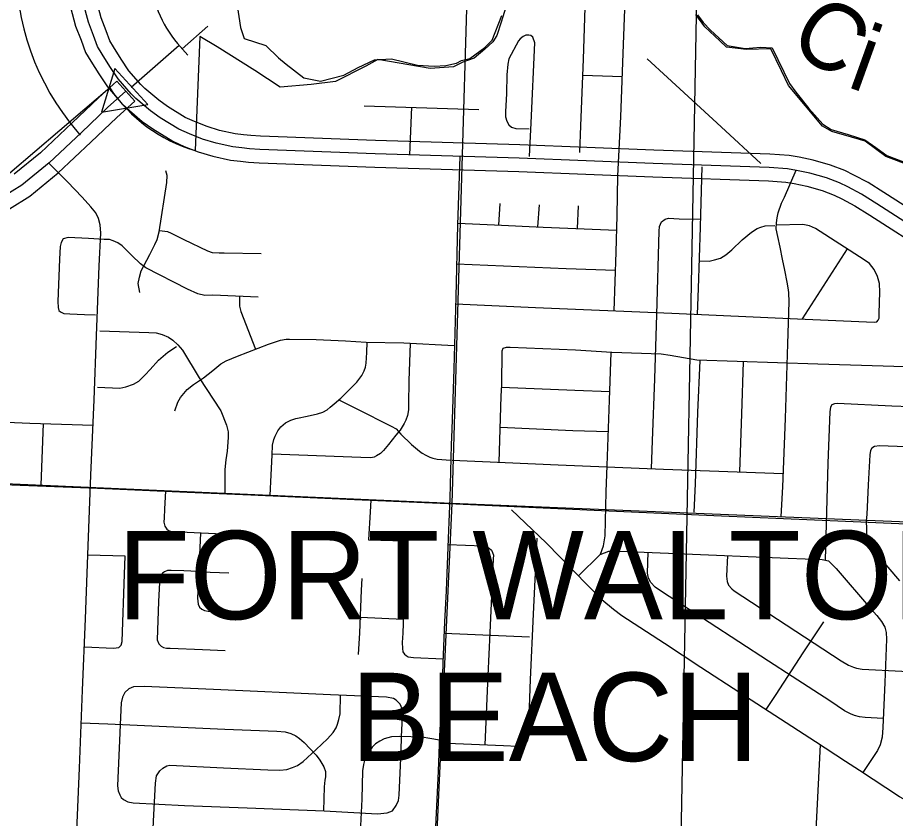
# Model space of a CAD drawing. Extents: x 1219626 to 1426462, y 456797 to 752399.
# Drawn here: x 1293754 to 1300305, y 520388 to 526369 of the extents above; entities that cross this region are included whole.
import ezdxf

# ---------------------------------------------------------------- set-up
doc = ezdxf.new("R2010")
doc.units = 0
for name, color, linetype in [('Cities Incorporated Area', 7, 'Continuous'), ('City Streets', 7, 'Continuous'), ('Lakes and Ponds', 7, 'Continuous'), ('Local Roads Paved', 7, 'Continuous'), ('Masks for Road Features', 7, 'Continuous'), ('Narrow River Creek and Branch and Slough Text', 7, 'Continuous'), ('Other Incorporated Names', 7, 'Continuous'), ('Quad Borders', 7, 'Continuous'), ('Section Lines', 7, 'Continuous'), ('State Route Divided Highway Outline and Fill', 7, 'Continuous'), ('State Routes Highway Center Lines', 7, 'Continuous')]:
    doc.layers.add(name, color=color, linetype=linetype)

msp = doc.modelspace()

# ---------------------------------------------------------------- linework, layer by layer
at = {"layer": 'Cities Incorporated Area'}
for p, q in [((1295113.7, 526228.4), (1295078.7, 525375.6)), ((1294441.9, 525843.8), (1293695.8, 525206.3))]:
    msp.add_line(p, q, dxfattribs=at)
for points in [[(1297398.8, 526446.4), (1297363.9, 526334.5), (1297330.6, 526235.1), (1297299.8, 526187.7), (1297241.1, 526132.7), (1297162.3, 526066.6), (1297076.1, 526035.4), (1297008.2, 526000.6), (1296832.2, 525989.6), (1296442.6, 526055.6), (1296352.8, 526006.1), (1296127.2, 525892.4), (1295945.7, 525870.3), (1295712.9, 525850.2), (1295524, 525973.1), (1295244.1, 526151.1), (1295113.7, 526228.4)], [(1302323.7, 525610.8), (1301961.7, 525496.7), (1301904.7, 525458.2), (1301785.7, 525407.9), (1301505.7, 525402.8), (1301346.5, 525511.8), (1301065, 525496.7), (1300937.6, 525456.5), (1300667.8, 525337.5), (1300520.3, 525305.6), (1300424.1, 525260.3), (1300233.1, 525332.4), (1300078.9, 525446.4), (1299976.7, 525476.6), (1299829.2, 525518.5), (1299760.5, 525558.8), (1299507.5, 525862.3), (1299454.8, 525972.4), (1299376.1, 526135), (1299193.4, 526130), (1299044.3, 526148.5), (1298995.7, 526195.4), (1298881.7, 526299.4), (1298815.7, 526391)]]:
    msp.add_lwpolyline(points, dxfattribs=at)
msp.add_arc((1295414.5, 526499.6), 1173.1, 213.98984, 253.36467, dxfattribs=at)
at = {"layer": 'City Streets'}
for p, q in [((1297969, 525939.5), (1298267.7, 525928.8)), ((1296339.8, 525710.6), (1297195.5, 525682.9)), ((1296694.1, 525699.2), (1296678.9, 525343.7)), ((1297352, 524980.2), (1297341.9, 524820.1)), ((1297645.9, 524971.6), (1297633.9, 524805.5)), ((1297936.3, 524963.8), (1297930.7, 524793.4)), ((1299944.3, 524642.5), (1299608.3, 524118.7)), ((1293946, 523336.7), (1293927.8, 522876)), ((1295120.9, 522230.3), (1295330.7, 522221.7)), ((1296313.4, 521890.8), (1296632.6, 521877.1)), ((1297573.5, 521742.7), (1296937.3, 521769.6))]:
    msp.add_line(p, q, dxfattribs=at)
for points in [[(1297991.8, 526602.3), (1297973.6, 526058.7), (1297954.5, 525561.1), (1297946.4, 525360.7)], [(1298206.4, 524179.5), (1298220.7, 524616.1), (1298227.6, 524891.8), (1298234.5, 525186.6), (1298257.1, 525627), (1298276.1, 526167.1), (1298290.9, 526565.9)], [(1297574.8, 525330.5), (1297587.8, 525583.6), (1297613.8, 526180.1), (1297599.9, 526223.4), (1297584.3, 526235.6), (1297568.7, 526237.3), (1297547.9, 526237.3), (1297526.2, 526228.6), (1297505.4, 526211.3), (1297491.6, 526195.7), (1297419.6, 526062.2), (1297412.7, 526022.3), (1297404.9, 525940.8), (1297402.3, 525803), (1297395.3, 525664.3), (1297395.3, 525627), (1297404, 525594.9), (1297419.6, 525568), (1297440.4, 525551.6), (1297471.6, 525542), (1297571.3, 525537.7)], [(1299301.7, 525278.5), (1299004.4, 525554.2), (1298603.8, 525922.6), (1298453, 526062.2)], [(1297054.3, 525332.1), (1297038.2, 524821.6), (1297023.4, 524284.1), (1297008.7, 523746.6), (1296994.8, 523292.3), (1296990.5, 523177.9), (1296980.1, 522780), (1296975.7, 522662.1), (1296967.9, 522480), (1296951.5, 522087.3), (1296941.1, 521857.5), (1296928.1, 521550.6), (1296924.6, 521461.3), (1296911.6, 521180.5), (1296903.8, 521004.5), (1296892.5, 520741.8), (1296887.3, 520636.9), (1296870.8, 520274.5)], [(1294191.1, 520178.3), (1294215.4, 520762.6), (1294239.7, 521346.9), (1294261.4, 521879.2), (1294282.2, 522423.6), (1294302.1, 522950.7), (1294325.5, 523513.4), (1294343.7, 523991.9), (1294363.7, 524514.7), (1294376.7, 524759.2), (1294370.6, 524821.6), (1294358.5, 524869.3), (1294337.6, 524910), (1294302.1, 524956.8), (1294237.1, 525028.8), (1294127, 525141.5), (1293987.4, 525281.1)], [(1298861.3, 525254.2), (1298849.2, 524897.9), (1298848.3, 524804.3), (1298832.7, 524344.8), (1298825.5, 524153.5)], [(1294666.2, 524315.3), (1294654.1, 524382.9), (1294663.6, 524430.6), (1294675.8, 524478.3), (1294741.6, 524599.7), (1294778.9, 524674.2), (1294795.4, 524712.4), (1294811, 524769.6), (1294868.2, 525138), (1294869.9, 525190.9), (1294861.3, 525225.6)], [(1299451.7, 522643.9), (1299464.7, 522864.9), (1299483.8, 523374.7), (1299502.9, 523932.1), (1299511.5, 524246.8), (1299508.9, 524313.6), (1299507.2, 524337), (1299495.9, 524393.3), (1299478.6, 524482.6), (1299462.1, 524565), (1299443.9, 524654.3), (1299427.4, 524734.9), (1299416.2, 524791.3), (1299417.9, 524836.3), (1299421.4, 524872.7), (1299430.9, 524910.9), (1299456, 524982), (1299476, 525028.8), (1299564.6, 525228.8)], [(1298483.7, 523000.5), (1298492, 523207.4), (1298508.5, 523671.2), (1298525, 524152.3), (1298542.3, 524773.9), (1298544, 524809.5), (1298560.5, 524844.1), (1298586.5, 524863.2), (1298611.6, 524871), (1298692.3, 524865.8), (1298848.9, 524864.8)], [(1297022, 524230.8), (1297619, 524203.5), (1298636.8, 524161.9), (1299573.9, 524120.2), (1300147, 524094.2), (1300165.2, 524096.8), (1300176.5, 524109.8), (1300182.5, 524125.4), (1300182.5, 524162.7), (1300188.6, 524317.9), (1300186, 524382.1), (1300171.3, 524435.8), (1300146.1, 524487.8), (1300112.3, 524532), (1300072.4, 524560.6), (1299707.5, 524793.9), (1299663.2, 524812.9), (1299614.7, 524823.3), (1299417.6, 524817.7)], [(1297038.6, 524834.9), (1297312.1, 524821.6), (1297675.4, 524803.4), (1298224.8, 524781.9)], [(1298839.8, 524553.3), (1298915.1, 524551.1), (1298955, 524558.9), (1298999.2, 524571.9), (1299039, 524597.1), (1299083.3, 524633.5), (1299161.3, 524709.8), (1299230.6, 524766.1), (1299273.1, 524793), (1299300, 524803.4), (1299332.9, 524813.8), (1299404.9, 524817.3)], [(1295550.5, 524281.5), (1295211.5, 524295.4), (1295152.6, 524293.6), (1295098.8, 524306.6), (1295023.4, 524341.3), (1294711.3, 524499.1), (1294670.6, 524531.2), (1294608.1, 524592.7), (1294535.3, 524663.8), (1294501.5, 524686.4), (1294466.8, 524702.8), (1294440.8, 524710.6), (1294400.1, 524712.4), (1294283.9, 524718.4), (1294131.3, 524726.2), (1294094.9, 524715.8), (1294078.4, 524689.8), (1294071.5, 524660.3), (1294066.3, 524564.1), (1294055.9, 524248.5), (1294057.6, 524203.5), (1294062, 524181.8), (1294075.8, 524170.5), (1294100.1, 524160.1), (1294144.3, 524157.5), (1294253.6, 524151.5), (1294335, 524148.9)], [(1294812.5, 524779.5), (1294872.5, 524771.3), (1294900.3, 524760), (1294995.7, 524711.5), (1295171.2, 524627), (1295207.6, 524615.7), (1295258.3, 524611.8), (1295296.9, 524611.4), (1295570.9, 524606.6)], [(1297030.2, 524529.7), (1297848.3, 524496.1), (1298216.3, 524481.9)], [(1295410.9, 524287.2), (1295410.9, 524213.9), (1295419.6, 524174), (1295530.4, 523891.8)], [(1294367.1, 524029.2), (1294733.8, 524017.1), (1294787.6, 524014.5), (1294832.7, 524003.2), (1294881.2, 523982.4), (1294913.3, 523959.9), (1294951.4, 523926), (1294984.4, 523884.4), (1295109.2, 523679.8), (1295271.3, 523431.9), (1295313.8, 523325.3), (1295326.8, 523276.7), (1295326.8, 523233.4), (1295318.2, 523131.1), (1295308.6, 523066.9), (1295300.8, 522993.2), (1295300.8, 522815.1)], [(1294928, 523431.9), (1294949.7, 523497.8), (1294969.6, 523532.5), (1295020.8, 523591.4), (1295067.6, 523628.7), (1295140.9, 523679.8), (1295210.7, 523734.5), (1295271.8, 523782.6), (1295312.1, 523804.7), (1295394.9, 523839.4), (1295627.6, 523929.5), (1295715.6, 523961.2), (1295759, 523966.8), (1295784.6, 523968.1), (1295981.8, 523963.8), (1296202, 523954.7), (1296356.7, 523946), (1296636.8, 523939.5), (1297013.4, 523920.1)], [(1295639.1, 522799.3), (1295647.2, 522953.8), (1295653.7, 523101.6), (1295657.1, 523175.3), (1295665.4, 523219.1), (1295675.8, 523242.5), (1295696.6, 523282.8), (1295719.5, 523311.8), (1295754.7, 523342.2), (1295794.5, 523363.4), (1295831.4, 523375.5), (1295844, 523377.7), (1295915.5, 523392.4), (1295991.3, 523409.8), (1296033.4, 523423.2), (1296064.6, 523440.1), (1296087.6, 523458.8), (1296117.9, 523483.9), (1296166.5, 523527.7), (1296203.3, 523564.1), (1296287, 523647.3), (1296324.2, 523695.9), (1296340.3, 523730.6), (1296351.1, 523759.6), (1296356.3, 523787.8), (1296361.5, 523868), (1296362, 523945.9)], [(1296683.3, 523937.1), (1296677.9, 523796.4), (1296674, 523657.7), (1296671.4, 523479.1), (1296671, 523440.6), (1296662.8, 523396.4), (1296651.9, 523361.7), (1296640.2, 523337), (1296608.6, 523288.9), (1296577.4, 523251.1), (1296522.8, 523181.4), (1296485.5, 523136.3), (1296462.1, 523114.2), (1296433.5, 523095.5), (1296415.7, 523087.3), (1296389.3, 523080.8), (1296314.7, 523083), (1295853.9, 523101.6), (1295654, 523109.8)], [(1294349.8, 523609.6), (1294516.2, 523602.7), (1294562.2, 523610.5), (1294618.5, 523630.4), (1294659.3, 523653), (1294706.1, 523700.6), (1294744.2, 523741.4), (1294804.9, 523809.9), (1294876, 523870.6), (1294941, 523912.2)], [(1301373.7, 523722.3), (1301195.1, 523729.3), (1300617.7, 523752.7), (1299726.5, 523781.3), (1298823.2, 523809.9), (1298722.6, 523828.1), (1298622.9, 523846.3), (1298557.9, 523855.8), (1298187.7, 523868.8), (1297918.1, 523884.4), (1297430.9, 523906.1), (1297399.7, 523906.1), (1297375.4, 523897.4), (1297366.7, 523878.4), (1297365.9, 523627), (1297361.5, 523542), (1297346.3, 523049)], [(1298153.9, 523023.6), (1298170.4, 523511.7), (1298183.1, 523869.1)], [(1298844.2, 523809.2), (1298827.5, 523418.9), (1298810.2, 522888.3), (1298801.5, 522675.1)], [(1299142.7, 522976.1), (1299157.8, 523409.4), (1299172.3, 523798.8)], [(1290406.3, 523670.7), (1290540.5, 523537.7), (1290576.9, 523505.6), (1290622.8, 523481.3), (1290667.9, 523466.6), (1290749.4, 523457.9), (1291182, 523444), (1291807.1, 523421.5), (1292102.7, 523411.1), (1292986.1, 523376.4), (1293846.1, 523340), (1294317.6, 523324.3)], [(1298172.6, 523575.3), (1297912, 523585.3), (1297364.9, 523607.7)], [(1296151.9, 523514.6), (1296287, 523447.5), (1296541.8, 523316.6), (1296579.1, 523296.7), (1296613.8, 523257.6), (1296694.4, 523181.4), (1296753.4, 523130.2), (1296774.2, 523115.5), (1296800.2, 523100.7), (1296829.7, 523086), (1296853.9, 523078.2), (1296886, 523071.2), (1296987.5, 523063.3)], [(1300858.7, 522721.9), (1300866.1, 522992.4), (1300882.6, 523392.9), (1300873.9, 523419.8), (1300860, 523433.6), (1300841, 523443.2), (1300826.2, 523447.5), (1300278.3, 523468.3), (1299873.5, 523488.2), (1299849.2, 523485.6), (1299830.1, 523476.1), (1299821.5, 523459.6), (1299815.4, 523425.8), (1299801.5, 523041.8), (1299780, 522318.3)], [(1297354.4, 523310.8), (1297898.2, 523286.3), (1298162.5, 523276.9)], [(1300515, 523159.7), (1300185.6, 523170.9), (1300148.3, 523165.7), (1300129.2, 523154.5), (1300118.8, 523135.4), (1300113.6, 523102.5), (1300100.6, 522878.8), (1300091.1, 522656.9), (1300087.6, 522610), (1300089.3, 522547.6), (1300089.3, 522496.5), (1300098.9, 522457.5), (1300110.1, 522425.4), (1300145.7, 522384.6), (1300335.5, 522161.8)], [(1296997.4, 523064.3), (1297787.2, 523029.6), (1298575.2, 522996.7), (1299468.4, 522964.3)], [(1298104.3, 522360.9), (1298125.5, 522425.2), (1298139.4, 522498.9), (1298147.2, 522826.6), (1298153.9, 523023.6)], [(1291832.2, 522963.7), (1292546.6, 522930.8), (1293579.1, 522885.7), (1294349.8, 522854.5), (1295019.1, 522824.2), (1295494.1, 522806), (1296267.4, 522770.4), (1297025.2, 522736.6), (1298165.2, 522686.3), (1299007, 522649.1), (1299931.1, 522609.2), (1300557.8, 522581.7)], [(1294857.7, 522834.8), (1294850.9, 522698.5), (1294847.4, 522634.3), (1294845.7, 522601.4), (1294854.3, 522571), (1294868.2, 522547.6), (1294867.3, 522547.6), (1294886.4, 522537.2), (1294913.3, 522531.1), (1295339, 522511.2)], [(1296389.7, 522765), (1296385.8, 522678.1), (1296371.9, 522469.2), (1296555.7, 522464.8), (1296591.2, 522462.2), (1296612.1, 522456.2), (1296627.7, 522446.6), (1296641.5, 522431), (1296648.5, 522418), (1296651.1, 522406.7), (1296654.5, 522392), (1296653.7, 522358.2), (1296642.4, 522128.5), (1296628.5, 521772.1), (1296625.1, 521701.1), (1296625.9, 521657.7), (1296628.5, 521633.4), (1296641.5, 521614.4), (1296653.7, 521604.8), (1296669.3, 521596.2), (1296708.3, 521589.2), (1296929.3, 521580.7)], [(1301777.3, 519901.7), (1301773.6, 519963.1), (1301751.9, 519983), (1301642.7, 520027.2), (1301416.4, 520114.8), (1301312.4, 520151.2), (1301008.1, 520269.1), (1300533, 520454.6), (1300449.8, 520486.7), (1300335.3, 520549.1), (1300038, 520745.9), (1299933.1, 520813.5), (1299707.7, 520960), (1299144.2, 521326.8), (1298852.9, 521514.9), (1298581.5, 521693.5), (1298262.5, 521900.7), (1298201.8, 521947.5), (1298115.1, 522022), (1297698.1, 522446), (1297438.9, 522692.2)], [(1295120, 522521.5), (1295112.7, 522355.2), (1295097.5, 522033.5), (1295101, 521987.6), (1295113.1, 521965.9), (1295129.6, 521951.2), (1295149.5, 521941.6), (1295176.4, 521937.3), (1295309.9, 521932.1)], [(1296901.6, 520953.8), (1297379.3, 520932.1), (1297486.8, 520926.9), (1297523.2, 520930.4), (1297546.6, 520943.4), (1297559.6, 520968.5), (1297566.6, 520993.6), (1297567.4, 521013.6), (1297582.2, 521427.1), (1297604.7, 521913.5), (1297630.7, 522482.2)], [(1296966, 522434.4), (1297228.4, 522424.1), (1297253.6, 522418.9), (1297274.4, 522406.7), (1297290, 522392), (1297298.7, 522375.5), (1297304.7, 522354.7), (1297303.9, 522326.1), (1297277.9, 521775.6), (1297264, 521455.7), (1297241.4, 520938.3)], [(1297939.7, 522200.4), (1298100.6, 522359.5), (1298166.5, 522384.6), (1298248.8, 522384.6), (1298671.9, 522367.3), (1299505, 522331.8), (1299759, 522323.1), (1299805, 522312.7), (1299862.2, 522255.5), (1300118.8, 521956.4), (1300165.6, 521904.4), (1300202, 521860.1), (1300226.3, 521816.8), (1300236.7, 521777.8), (1300238.4, 521727.5), (1300225.4, 521404.1), (1300211.6, 521066.9), (1300205.5, 520994.1), (1300189.9, 520936.9), (1300171.7, 520896.1), (1300061.3, 520730.5)], [(1300214.4, 521135.7), (1300078.9, 521142.3), (1300037.3, 521147.5), (1299999.2, 521156.2), (1299968.8, 521169.2), (1299925.5, 521190.9), (1299814.5, 521267.2), (1299534.5, 521449.2), (1299358.5, 521561.9), (1298913.8, 521851.5), (1298567.9, 522076.9), (1298511.5, 522115.9), (1298478.6, 522151.4), (1298461.2, 522182.6), (1298456, 522220.8), (1298460.5, 522376)], [(1294252.8, 521668.6), (1294470.3, 521659), (1294509.3, 521665.9), (1294526.6, 521682.4), (1294534.4, 521709.3), (1294552.6, 522213), (1294557.9, 522347.4), (1294279.5, 522354.5)], [(1299051.5, 522351.1), (1299043.8, 522197.4), (1299049.9, 522158.4), (1299060.3, 522131.5), (1299084.6, 522103.7), (1299102.8, 522087.3), (1299424.4, 521877.5), (1299901.2, 521564.5), (1299955.8, 521533.3), (1299992.2, 521516.8), (1300015.6, 521509.9), (1300056.4, 521502.1), (1300352.9, 521488.2), (1300523.9, 521480.4)], [(1295099.3, 522232.9), (1294994.8, 522236.8), (1294900.3, 522239.9), (1294874.3, 522239.9), (1294851.3, 522230.8), (1294836.6, 522220.4), (1294821.4, 522197.8), (1294814.9, 522174), (1294812.7, 522151), (1294806.7, 522009.3), (1294796.7, 521723.2), (1294808.8, 521691.1), (1294827, 521674.6), (1294842.6, 521665.9), (1294866, 521659.9), (1294892.9, 521659), (1295133.1, 521649.5), (1295303, 521642.5)], [(1296298.2, 521612.6), (1296308.6, 521774.7), (1296321.6, 522092), (1296326, 522180.5)], [(1299768.6, 521856.7), (1299615.1, 521626.1), (1299411.4, 521313.1), (1299336.9, 521201.3)], [(1296620.3, 521000.5), (1296629.8, 521195.2), (1296609, 521241.1), (1296578.7, 521272.4), (1296559.6, 521283.6), (1296507.6, 521294.9), (1296089.7, 521312.2), (1295215.9, 521350.4), (1294698.3, 521374.7), (1294620.3, 521372.1), (1294585.6, 521357.3), (1294555.2, 521329.6), (1294537, 521294.9), (1294527.5, 521251.6), (1294520.4, 521090.1)], [(1294761.6, 520198), (1294768.5, 520367.3), (1294784.1, 520650.8), (1294790.2, 520705.4), (1294816.2, 520742.7), (1294838.7, 520764.3), (1294867.3, 520779.9), (1294889.9, 520785.1), (1295290.4, 520766.1), (1295621.6, 520751.3), (1295711.7, 520748.7), (1295764.6, 520754.8), (1295806.2, 520767.8), (1295843.5, 520784.3), (1295885.1, 520814.6), (1295981.4, 520903), (1296066.3, 520981.9), (1296109.7, 521029.6), (1296130.5, 521064.3), (1296141.7, 521091.2), (1296152.1, 521126.7), (1296160.8, 521169.2), (1296163.8, 521309.2)], [(1294229.5, 521101.7), (1294426.9, 521093.8), (1294647.1, 521085.1), (1295301.7, 521054.8), (1295688.3, 521039.2), (1295750.8, 521034), (1295793.2, 521022.7), (1295831.4, 521006.2), (1295858.3, 520985.4), (1295893.8, 520955.9), (1295981.4, 520861.4), (1296009.1, 520824.2), (1296040.3, 520773), (1296051.6, 520738.3), (1296052.4, 520700.2), (1296046.4, 520673.3), (1296041.2, 520624.8), (1296036.6, 520445.5)], [(1294520.6, 521090.1), (1294518, 521027.9), (1294500.6, 520630.8), (1294505.8, 520593.5), (1294517.1, 520564.9), (1294528.4, 520545), (1294545.7, 520529.4), (1294577.8, 520512.9), (1294617.7, 520504.3), (1295000.9, 520486), (1295466.4, 520468.7), (1296042, 520445.3), (1296440, 520423.6), (1296512.8, 520430.6), (1296550.9, 520446.2), (1296578.7, 520484.3), (1296597.8, 520522.5), (1296603, 520562.3), (1296616.8, 520893.5), (1296619.6, 521000.6)], [(1296902.5, 520974), (1296831, 520986.3), (1296774.6, 520994.9), (1296607.3, 521001), (1296544.9, 520996.7), (1296490.3, 520982.8), (1296456.4, 520964.6), (1296424.4, 520945.5), (1296400.1, 520919.5), (1296372.3, 520882.2), (1296346.3, 520832), (1296335.1, 520790.3), (1296328.1, 520744.4), (1296322.1, 520532.9), (1296304.4, 520133)], [(1299742.9, 520937.1), (1299727.8, 520644.7), (1299701.8, 520102.9), (1299693.1, 520056), (1299672.1, 519990.9)]]:
    msp.add_lwpolyline(points, dxfattribs=at)
at = {"layer": 'Lakes and Ponds'}
for points in [[(1295387.5, 526491.4), (1295417.7, 526294.2)], [(1295417.7, 526294.2), (1295445.5, 526213), (1295607.8, 526159.6), (1295700.6, 526069.1), (1295759.8, 526021.4), (1295889.6, 525919.3), (1296014.8, 525893.8), (1296188.8, 525937.9), (1296295.5, 525995.9), (1296418.4, 526053.9), (1296543.6, 526060.9), (1296738.4, 526014.5), (1296863.6, 526005.2), (1296949.4, 526012.2), (1297030.6, 526028.4), (1297067.7, 526049.3), (1297128, 526063.2), (1297241.6, 526146.7), (1297295, 526200.1), (1297368, 526384.8)], [(1298827.6, 526389.8), (1298869.4, 526331.8), (1298925, 526276.2), (1299050.3, 526160.1), (1299184.8, 526139.3), (1299298.4, 526148.5), (1299384.2, 526143.9), (1299514.5, 525877.9), (1299562.1, 525812.4), (1299658.7, 525691), (1299762.6, 525574.3), (1299825, 525532.2), (1299951.9, 525496.3), (1300075.5, 525455.6), (1300158.6, 525398.1), (1300241.1, 525338.9), (1300418.2, 525271.2)]]:
    msp.add_lwpolyline(points, dxfattribs=at)
at = {"layer": 'Local Roads Paved'}
for p, q in [((1294983.1, 526136.8), (1295174.3, 526303.9)), ((1294601.3, 525849.9), (1294959.9, 526163.4)), ((1295024.4, 526089.7), (1294948.6, 526176.3)), ((1294197.2, 525520.9), (1294222.2, 525491.7))]:
    msp.add_line(p, q, dxfattribs=at)
for centre, radius, start, end in [((1295641.6, 526755.2), 1900, 178.55051, 220.51633), ((1295550.9, 526702.8), 800, 181.08147, 221.16074)]:
    msp.add_arc(centre, radius, start, end, dxfattribs=at)
at = {"layer": 'Masks for Road Features'}
msp.add_lwpolyline([(1294480.8, 525989.7), (1294380.5, 525662.2), (1294726.7, 525720.6)], close=True, dxfattribs=at)
at = {"layer": 'Quad Borders'}
msp.add_line((1298448.3, 506368.5), (1299295.5, 551821.8), dxfattribs=at)
at = {"layer": 'Section Lines'}
for p, q in [((1297152.2, 528050.6), (1296995.2, 522740.1)), ((1296995.2, 522740.1), (1291751.2, 522972.4)), ((1296995.2, 522740.1), (1296751.9, 517443.3)), ((1302318.9, 522521), (1296995.2, 522740.1))]:
    msp.add_line(p, q, dxfattribs=at)
at = {"layer": 'State Route Divided Highway Outline and Fill'}
msp.add_line((1294629, 525745.8), (1294494, 525893.5), dxfattribs=at)
msp.add_line((1294629, 525745.8), (1294494, 525893.5), dxfattribs=at)
for points in [[(1294137.3, 526493.1), (1294187.3, 526304.5), (1294227.7, 526199.3), (1294261, 526108.2), (1294300.5, 526043.8), (1294359.7, 525950.1), (1294424.7, 525852), (1294527.8, 525731.3), (1294568.6, 525691.6), (1294685.2, 525593.4), (1294763.9, 525537.8), (1294911.8, 525446.4), (1294998, 525407.6), (1295102.4, 525367.7), (1295210.4, 525333.4), (1295344.1, 525304.2), (1295416.8, 525295.8), (1295477.2, 525288.7), (1295557.9, 525284.6), (1296419.5, 525251.6), (1297494.5, 525218.6), (1298494.6, 525179.8), (1299357.5, 525149.8), (1299487.5, 525140.5), (1299548.6, 525130.1), (1299643.2, 525109.9), (1299757.7, 525077.1), (1299846.7, 525042.4), (1299903.8, 525014.8), (1300001, 524963.9), (1300112.7, 524894.4), (1300565.1, 524603.7)], [(1300673.3, 524772), (1300219.6, 525063.5), (1300100.3, 525137.6), (1299993.8, 525193.4), (1299926.7, 525225.9), (1299821.6, 525266.9), (1299691.6, 525304), (1299586.4, 525326.5), (1299511.6, 525339.3), (1299368, 525349.5), (1298501.9, 525379.6), (1297501.4, 525418.5), (1296426.4, 525451.4), (1295566.8, 525484.4), (1295494.1, 525488.1), (1295440, 525494.5), (1295376.9, 525501.7), (1295262.2, 525526.8), (1295168.4, 525556.6), (1295074.8, 525592.3), (1295005.8, 525623.4), (1294874.3, 525704.7), (1294807.5, 525751.9), (1294702.9, 525840), (1294673.8, 525868.2), (1294584.7, 525972.6), (1294527.6, 526058.8), (1294470.3, 526149.5), (1294441.9, 526195.7), (1294415, 526269.5), (1294377.8, 526366.2), (1294334.7, 526528.8)], [(1294494, 525893.5), (1294358.5, 525769.6), (1294162.9, 525583.7), (1293925, 525359.3), (1293728.9, 525199.6)], [(1293693, 524941.1), (1293845.6, 525036.7), (1294057, 525208.8), (1294300.4, 525438.5), (1294494.8, 525623.3), (1294629, 525745.8)]]:
    msp.add_lwpolyline(points, dxfattribs=at)
at = {"layer": 'State Routes Highway Center Lines'}
for points in [[(1300619.2, 524687.9), (1300166.1, 524978.9), (1300050.7, 525050.7), (1299948.8, 525104.1), (1299886.7, 525134.2), (1299789.7, 525172), (1299667.4, 525206.9), (1299567.5, 525228.3), (1299499.6, 525239.9), (1299362.8, 525249.6), (1298498.3, 525279.7), (1297497.9, 525318.5), (1296422.9, 525351.5), (1295562.3, 525384.5), (1295485.7, 525388.4), (1295428.4, 525395.2), (1295360.5, 525402.9), (1295236.3, 525430.1), (1295135.4, 525462.1), (1295036.4, 525500), (1294958.8, 525534.9), (1294819.1, 525621.2), (1294746.3, 525672.7), (1294635.7, 525765.8), (1294600.8, 525799.8), (1294504.7, 525912.3), (1294443.6, 526004.5), (1294385.4, 526096.7), (1294351.4, 526152), (1294321.4, 526234.4), (1294282.6, 526335.3), (1294236, 526510.9)], [(1294561.5, 525819.6), (1294426.6, 525696.4), (1294231.6, 525511.1), (1293991, 525284.1), (1293787.2, 525118.2), (1293641.7, 525027)]]:
    msp.add_lwpolyline(points, dxfattribs=at)

# ---------------------------------------------------------------- texts
at = {"layer": 'Narrow River Creek and Branch and Slough Text'}
for s, rotation, p in [('C', 325.99172, (1299488.1, 526159.9)), ('i', 340.22166, (1299932.6, 525855.7))]:
    msp.add_text(s, height=500, rotation=rotation, dxfattribs=at).set_placement(p)
at = {"layer": 'Other Incorporated Names'}
for s, p in [('FORT WALTON', (1294500.2, 521875.8)), ('BEACH', (1296242.4, 520817))]:
    msp.add_text(s, height=660, rotation=0.00034, dxfattribs=at).set_placement(p)

doc.saveas('drawing.dxf')
